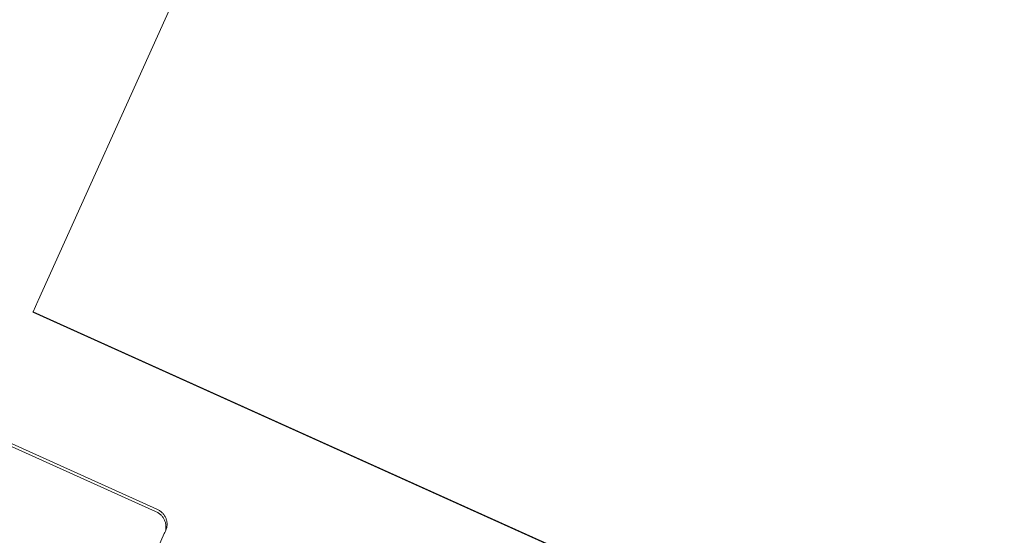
# Model space of a CAD drawing. Header units: millimetres. Extents: x 7483 to 13091, y 8111 to 13871.
# Tile 409 of 656: x 9768.21 to 9773.34, y 10173.64 to 10176.33. Entities that reach past the tile are written whole.
import ezdxf

# ---------------------------------------------------------------- set-up
doc = ezdxf.new("R2010")
doc.units = ezdxf.units.MM
doc.layers.add('2d_2_WYMIAROWA', color=8, linetype='Continuous', lineweight=15)
doc.layers.add('MEBLE PKN', color=150, linetype='Continuous', lineweight=20)
doc.layers.add('a___wymiary', color=7, linetype='Continuous', lineweight=5, true_color=0x000000)
doc.layers.add('wymiary', color=7, linetype='Continuous', lineweight=5, true_color=0xb2b2b2)
doc.styles.add('Arial', font='arial.ttf')
doc.dimstyles.new('wymiary agp1', dxfattribs={"dimtxt": 16, "dimasz": 5, "dimexe": 30, "dimexo": 60, "dimgap": 1.8, "dimtad": 1, "dimdec": 3, "dimrnd": 0.5, "dimdsep": 46, "dimtxsty": 'Arial', "dimblk": 'znacznik', "dimcen": 1.5, "dimse1": 1, "dimse2": 1, "dimclrd": 256, "dimazin": 0, "dimtfac": 1, "dimtdec": 3, "dimtmove": 1, "dimatfit": 3, "dimldrblk": 'znacznik', "dimfxl": 0, "dimlwd": -1, "dimarcsym": 0})

# ---------------------------------------------------------------- blocks, each defined once
blk = doc.blocks.new('WYSPA KASOWA')
at = {"layer": '2d_2_WYMIAROWA'}
for p, q in [((-323.0446, 11.084), (-320.2375, 17.3165)), ((-323.0708, 11.0256), (-323.0458, 11.0814)), ((-323.0458, 11.0814), (-323.0446, 11.084)), ((-323.0718, 11.0233), (-323.0708, 11.0256)), ((-318.1964, 8.8237), (-323.0718, 11.0233)), ((-318.1952, 8.8263), (-323.0708, 11.0256)), ((-318.1964, 8.8237), (-323.0708, 11.0256)), ((-323.4577, 10.4456), (-322.4318, 9.9827)), ((-323.4517, 10.4585), (-322.4258, 9.9957)), ((-322.4318, 9.9827), (-322.4279, 9.981)), ((-322.4279, 9.981), (-322.424, 9.979)), ((-322.4258, 9.9957), (-322.422, 9.9939)), ((-322.424, 9.979), (-322.4201, 9.9769)), ((-322.422, 9.9939), (-322.418, 9.992)), ((-322.4201, 9.9769), (-322.4165, 9.9746)), ((-322.418, 9.992), (-322.4142, 9.9898)), ((-322.4165, 9.9746), (-322.4129, 9.9721)), ((-322.4142, 9.9898), (-322.4105, 9.9875)), ((-322.4129, 9.9721), (-322.4096, 9.9695)), ((-322.4105, 9.9875), (-322.407, 9.9851)), ((-322.4096, 9.9695), (-322.4063, 9.9668)), ((-322.407, 9.9851), (-322.4036, 9.9825)), ((-322.4063, 9.9668), (-322.4033, 9.9639)), ((-322.4036, 9.9825), (-322.4004, 9.9797)), ((-322.4004, 9.9797), (-322.3973, 9.9768)), ((-322.3973, 9.9768), (-322.3944, 9.9738)), ((-322.3944, 9.9738), (-322.3917, 9.9707)), ((-322.3917, 9.9707), (-322.3891, 9.9675)), ((-322.3891, 9.9675), (-322.3866, 9.9641)), ((-322.4033, 9.9639), (-322.4004, 9.9609)), ((-322.4004, 9.9609), (-322.3976, 9.9578)), ((-322.3976, 9.9578), (-322.395, 9.9545)), ((-322.395, 9.9545), (-322.3926, 9.9512)), ((-322.3926, 9.9512), (-322.3903, 9.9477)), ((-322.3903, 9.9477), (-322.3883, 9.9442)), ((-322.3883, 9.9442), (-322.3864, 9.9406)), ((-322.3866, 9.9641), (-322.3844, 9.9607)), ((-322.3864, 9.9406), (-322.3846, 9.9369)), ((-322.3846, 9.9369), (-322.3831, 9.9331)), ((-322.3844, 9.9607), (-322.3823, 9.9571)), ((-322.3831, 9.9331), (-322.3817, 9.9293)), ((-322.3823, 9.9571), (-322.3804, 9.9535)), ((-322.3817, 9.9293), (-322.3806, 9.9254)), ((-322.3806, 9.9254), (-322.3796, 9.9215)), ((-322.3804, 9.9535), (-322.3787, 9.9498)), ((-322.3796, 9.9215), (-322.3788, 9.9175)), ((-322.3788, 9.9175), (-322.3782, 9.9135)), ((-322.3787, 9.9498), (-322.3772, 9.9461)), ((-322.3772, 9.9461), (-322.3758, 9.9423)), ((-322.3758, 9.9423), (-322.3746, 9.9384)), ((-322.3746, 9.9384), (-322.3736, 9.9344)), ((-322.3736, 9.9344), (-322.3729, 9.9305)), ((-322.3729, 9.9305), (-322.3723, 9.9265)), ((-322.3723, 9.9265), (-322.3719, 9.9224)), ((-322.3719, 9.9224), (-322.3717, 9.9184)), ((-322.3717, 9.9184), (-322.3717, 9.9143)), ((-322.3862, 9.8676), (-322.5468, 9.5107)), ((-322.3837, 9.8732), (-322.3862, 9.8676)), ((-322.3822, 9.8772), (-322.3837, 9.8732)), ((-322.3802, 9.8806), (-322.3822, 9.8772)), ((-322.3777, 9.8862), (-322.3802, 9.8806)), ((-322.3783, 9.8933), (-322.3789, 9.8892)), ((-322.3789, 9.8892), (-322.3777, 9.8862)), ((-322.3779, 9.8973), (-322.3783, 9.8933)), ((-322.3782, 9.9135), (-322.3778, 9.9095)), ((-322.3776, 9.9014), (-322.3779, 9.8973)), ((-322.3778, 9.9095), (-322.3776, 9.9054)), ((-322.3762, 9.8901), (-322.3777, 9.8862)), ((-322.3776, 9.9054), (-322.3776, 9.9014)), ((-322.3749, 9.8941), (-322.3762, 9.8901)), ((-322.3738, 9.8981), (-322.3749, 9.8941)), ((-322.373, 9.9021), (-322.3738, 9.8981)), ((-322.3724, 9.9062), (-322.373, 9.9021)), ((-322.3719, 9.9103), (-322.3724, 9.9062)), ((-322.3717, 9.9143), (-322.3719, 9.9103))]:
    blk.add_line(p, q, dxfattribs=at)
blk = doc.blocks.new('znacznik')
at = {"layer": 'a___wymiary'}
for p, q in [((0, 1.3936), (0, -1.3936)), ((1.3936, 0), (-1.3936, 0))]:
    blk.add_line(p, q, dxfattribs=at)
at = {"layer": 'a___wymiary', "const_width": 0.2}
blk.add_lwpolyline([(0.8759, 0.8759), (-0.8759, -0.8759)], dxfattribs=at)
blk = doc.blocks.new('*D1303')
at = {"layer": 'Defpoints', "color": 0, "transparency": 16777216}
for p in [(8555.2864, 11469.3622), (10277.0226, 11469.3622), (8692.0284, 9219.5616)]:
    blk.add_point(p, dxfattribs=at)
at = {"layer": 'wymiary', "color": 253, "true_color": 0x999999, "transparency": 16777216}
blk.add_line((8555.2864, 9224.5616), (8555.2864, 11464.3622), dxfattribs=at)
at = {"layer": 'wymiary', "color": 253, "true_color": 0x999999, "transparency": 16777216, "xscale": 5, "yscale": 5, "zscale": 5}
for p, rotation in [((8555.2864, 11469.3622), 90), ((8555.2864, 9219.5616), 270)]:
    blk.add_blockref('znacznik', p, dxfattribs=dict(at, rotation=rotation))
at = {"layer": 'wymiary', "color": 18, "true_color": 0x000000, "transparency": 16777216, "insert": (8545.3172, 10344.4619), "char_height": 16, "attachment_point": 5, "rotation": 90, "style": 'Arial'}
blk.add_mtext('2250', dxfattribs=at)

msp = doc.modelspace()

# ---------------------------------------------------------------- block references
at = {"layer": 'MEBLE PKN'}
msp.add_blockref('WYSPA KASOWA', (10091.3465, 10163.7776), dxfattribs=at)

# ---------------------------------------------------------------- dimensions: what is measured, and where the dimension line sits
at = {"layer": 'wymiary'}
dim = msp.add_linear_dim(base=(8555.2864, 11469.3622), p1=(8692.0284, 9219.5616), p2=(10277.0226, 11469.3622), angle=90, dimstyle='wymiary agp1', override={"dimblk": 'znacznik'}, dxfattribs=at)
dim.commit()
dim.dimension.update_dxf_attribs({"geometry": '*D1303', "text_midpoint": (8545.3172, 10344.4619)})

doc.saveas('drawing.dxf')
